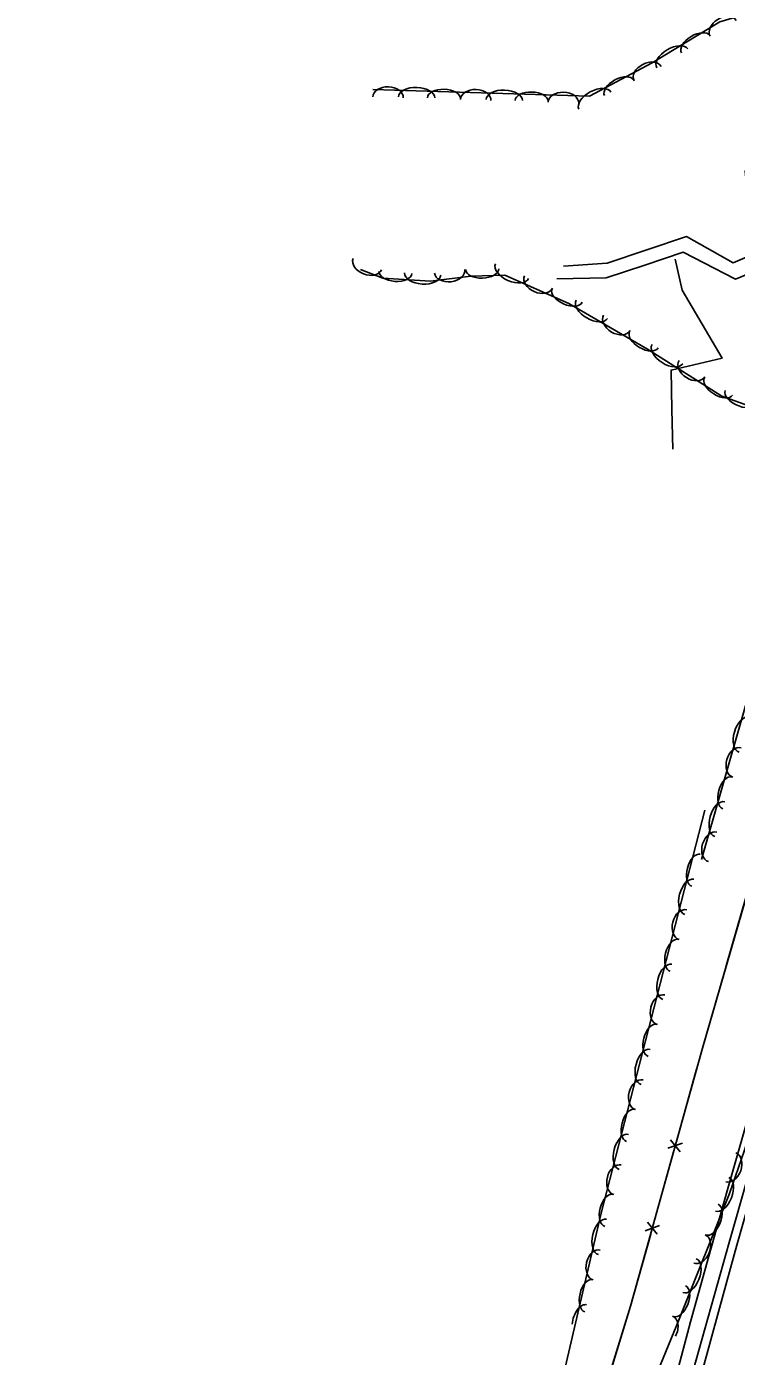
# Model space of a CAD drawing. Extents: x 954793 to 988390, y 1867850 to 1924428.
# Drawn here: x 960815 to 961045.1, y 1905782 to 1906212.6 of the extents above; entities that cross this region are included whole.
import ezdxf

# ---------------------------------------------------------------- set-up
doc = ezdxf.new("R2010")
doc.units = 0
for name, color, linetype in [('S_DITCHLINE', 7, 'Continuous'), ('S_EDGE_PAVEMENT', 7, 'Continuous'), ('S_FENCE', 7, 'Continuous'), ('S_MSC_PT_SYM', 7, 'Continuous'), ('S_SHOULDER', 7, 'Continuous'), ('S_STREAM', 7, 'Continuous'), ('S_TREE', 7, 'Continuous')]:
    doc.layers.add(name, color=color, linetype=linetype)

msp = doc.modelspace()

# ---------------------------------------------------------------- linework, layer by layer
at = {"layer": 'S_DITCHLINE'}
for points in [[(961026.3, 1905778.52), (961030.21, 1905793.2), (961036.17, 1905814.37), (961042.13, 1905835.55), (961048.09, 1905856.73), (961054.05, 1905877.91), (961059.33, 1905898.72), (961064.61, 1905919.53), (961069.89, 1905940.34), (961075.17, 1905961.15), (961081.25, 1905980.58), (961087.33, 1906000.01), (961093.4, 1906019.45), (961099.48, 1906038.88), (961103.84, 1906057.33), (961108.2, 1906075.79), (961112.55, 1906094.24), (961116.91, 1906112.7), (961121.61, 1906128.19), (961126.3, 1906143.67), (961131, 1906159.16), (961135.69, 1906174.65), (961136.69, 1906180.41)], [(961024.42, 1906075.8), (961024.15, 1906088.58), (961023.88, 1906101.36), (961040.45, 1906105.2), (961033.96, 1906116.25), (961027.47, 1906127.3), (961025.26, 1906137.31)]]:
    msp.add_lwpolyline(points, dxfattribs=at)
at = {"layer": 'S_EDGE_PAVEMENT'}
msp.add_lwpolyline([(961033.98, 1905777.07), (961039.57, 1905797.54), (961045.16, 1905818.01), (961051.12, 1905838.87), (961057.09, 1905859.74), (961063.34, 1905881.06), (961069.6, 1905902.38), (961075.65, 1905922.81), (961081.7, 1905943.24), (961088.11, 1905964.94), (961094.52, 1905986.64), (961100.38, 1906006.59), (961106.24, 1906026.54), (961111.79, 1906045.23), (961117.33, 1906063.91), (961123.17, 1906083.57), (961129.01, 1906103.22), (961135.38, 1906124.34), (961141.76, 1906145.46), (961147.4, 1906164.55), (961153.03, 1906183.65), (961158.98, 1906203.82), (961164.93, 1906223.99)], dxfattribs=at)
at = {"layer": 'S_FENCE'}
for p, q in [((961034.06, 1905881.8), (961058.39, 1905965.89)), ((961010.79, 1905798.2), (961034.06, 1905881.8)), ((961022.9, 1905849.35), (961027.62, 1905851.01)), ((961026.85, 1905848.25), (961023.67, 1905852.11)), ((961015.48, 1905822.67), (961020.19, 1905824.33)), ((961019.42, 1905821.57), (961016.24, 1905825.43)), ((960987.36, 1905722.36), (961010.79, 1905798.2))]:
    msp.add_line(p, q, dxfattribs=at)
for points in [[(960815.04, 1905577.57), (960839.26, 1905577.7), (960885.56, 1905578.77), (960926.55, 1905578.91), (960956.16, 1905579.8), (960956.58, 1905581.28), (960975.1, 1905665.08), (960987.36, 1905722.36), (961010.79, 1905798.2), (961034.06, 1905881.8), (961058.39, 1905965.89), (961080.13, 1906043.62), (961101.12, 1906116.75), (961119.78, 1906176.01), (961127.63, 1906201.88), (961136.16, 1906228.86), (961155.7, 1906295.71), (961179.56, 1906374.8), (961187.71, 1906406.25)], [(960815.04, 1905577.57), (960839.26, 1905577.7), (960885.56, 1905578.77), (960926.55, 1905578.91), (960956.16, 1905579.8), (960956.58, 1905581.28), (960975.1, 1905665.08), (960987.36, 1905722.36), (961010.79, 1905798.2), (961034.06, 1905881.8), (961058.39, 1905965.89), (961080.13, 1906043.62), (961101.12, 1906116.75), (961119.78, 1906176.01), (961127.63, 1906201.88), (961136.16, 1906228.86), (961155.7, 1906295.71), (961179.56, 1906374.8), (961187.71, 1906406.25)], [(961041.76, 1905908.4), (961048.5, 1905931.7)], [(961025.64, 1905851.56), (961032.15, 1905874.93)], [(961018.22, 1905824.88), (961024.72, 1905848.25)], [(961010.79, 1905798.2), (961017.3, 1905821.57)], [(961003.71, 1905775.28), (961010.79, 1905798.2)]]:
    msp.add_lwpolyline(points, dxfattribs=at)
at = {"layer": 'S_MSC_PT_SYM'}
for points in [[(961034.06, 1905881.8), (961034.06, 1905881.85), (961034.06, 1905881.8), (961034.01, 1905881.8), (961034.06, 1905881.8), (961034.06, 1905881.75), (961034.06, 1905881.8), (961034.11, 1905881.8)], [(961010.79, 1905798.2), (961010.79, 1905798.25), (961010.79, 1905798.2), (961010.74, 1905798.2), (961010.79, 1905798.2), (961010.79, 1905798.15), (961010.79, 1905798.2), (961010.84, 1905798.2)]]:
    msp.add_lwpolyline(points, dxfattribs=at)
for points in [[(961034.06, 1905881.8), (961034.01, 1905881.81), (961034.06, 1905881.8), (961034.05, 1905881.75), (961034.06, 1905881.8), (961034.11, 1905881.78), (961034.06, 1905881.8), (961034.07, 1905881.84)], [(961034.06, 1905881.8), (961034.01, 1905881.81), (961034.06, 1905881.8), (961034.05, 1905881.75), (961034.06, 1905881.8), (961034.11, 1905881.78), (961034.06, 1905881.8), (961034.07, 1905881.84)], [(961010.79, 1905798.2), (961010.74, 1905798.22), (961010.79, 1905798.2), (961010.78, 1905798.16), (961010.79, 1905798.2), (961010.84, 1905798.19), (961010.79, 1905798.2), (961010.8, 1905798.25)], [(961010.79, 1905798.2), (961010.74, 1905798.22), (961010.79, 1905798.2), (961010.78, 1905798.16), (961010.79, 1905798.2), (961010.84, 1905798.19), (961010.79, 1905798.2), (961010.8, 1905798.25)]]:
    msp.add_lwpolyline(points, close=True, dxfattribs=at)
at = {"layer": 'S_SHOULDER'}
msp.add_lwpolyline([(961031.07, 1905777.37), (961036.9, 1905798.12), (961042.73, 1905818.87), (961048.68, 1905839.69), (961054.63, 1905860.51), (961060.82, 1905881.78), (961067.01, 1905903.06), (961072.98, 1905923.51), (961078.96, 1905943.96), (961085.37, 1905965.61), (961091.78, 1905987.26), (961097.76, 1906007.34), (961103.74, 1906027.43), (961109.23, 1906046.17), (961114.72, 1906064.92), (961120.63, 1906084.45), (961126.53, 1906103.99), (961133.18, 1906125.1), (961139.84, 1906146.22), (961145.78, 1906165.15), (961151.72, 1906184.08), (961157.42, 1906204.36), (961163.13, 1906224.65)], dxfattribs=at)
at = {"layer": 'S_STREAM'}
for points in [[(960989.05, 1906135.04), (961003.21, 1906136.02), (961016.04, 1906140.31), (961028.88, 1906144.6), (961044.01, 1906136.15), (961050.8, 1906139.01), (961049.37, 1906152.39), (961047.93, 1906165.78), (961051.25, 1906169.64), (961067.47, 1906174.11), (961083.68, 1906178.57), (961099.9, 1906183.03), (961116.11, 1906187.49), (961117.08, 1906187.77)], [(960986.92, 1906130.93), (961002.92, 1906131.22), (961015.36, 1906135.38), (961027.8, 1906139.54), (961044.77, 1906130.82), (961058.2, 1906136.3), (961055.94, 1906150.86), (961053.67, 1906165.41), (961069.59, 1906169.33), (961085.5, 1906173.25), (961101.42, 1906177.16), (961114.32, 1906180.34)]]:
    msp.add_lwpolyline(points, dxfattribs=at)
at = {"layer": 'S_TREE'}
for points in [[(960927.29, 1906192.24), (960997.47, 1906190.08), (961017.78, 1906200.85), (961039.65, 1906214.11), (961069.67, 1906223.12), (961085.27, 1906225.68), (961102.15, 1906227.26), (961112.43, 1906238.43), (961122.73, 1906260.39), (961148.08, 1906321.47), (961154.4, 1906338.82), (961159.37, 1906354.99), (961159.94, 1906373.46), (961154.64, 1906383), (961142.15, 1906389.76), (961122.21, 1906391.04), (961090.4, 1906392.53), (961067.57, 1906393.5), (961040.39, 1906393.97), (961019.68, 1906393.97), (961009.43, 1906391.37), (961002.65, 1906389.65)], [(961033.73, 1905942.87), (961074.43, 1906084.61), (961077.86, 1906094.6), (961084.37, 1906113.48), (961083.59, 1906118.31), (961076.1, 1906122.73), (961068.68, 1906118.46), (961062.78, 1906107.97), (961057.97, 1906096.16), (961053.3, 1906088.25), (961040.39, 1906092.88), (961016.23, 1906108.11), (960990.75, 1906122.92), (960970.01, 1906132.07), (960959, 1906131.82), (960945.91, 1906130.18), (960930.54, 1906131.11), (960923.3, 1906133.98)], [(961074.84, 1905957.28), (961055.46, 1905871.18), (961042.82, 1905834.7), (961026.57, 1905794.05), (961015.41, 1905766.97), (961000.22, 1905720.42), (960990.68, 1905693.35), (960987.26, 1905682.01), (960981.96, 1905664.66)], [(960982.55, 1905748.2), (961001.19, 1905827.88), (961034.8, 1905958.81)]]:
    msp.add_lwpolyline(points, dxfattribs=at)
for centre, major_axis, ratio, start_param, end_param in [((961040.8, 1906212.03), (-4.24, -2.57), 0.685311, 3.141593, 6.283185), ((961031.86, 1906206.91), (-4.57, -2.77), 0.540699, 3.141593, 6.283185), ((961024.28, 1906202.31), (-5.02, -3.04), 0.55008, 3.141593, 6.283185), ((961016.29, 1906197.36), (-4.38, -2.32), 0.685311, 3.141593, 6.283185), ((961007.06, 1906192.77), (-4.72, -2.5), 0.540699, 3.141593, 6.283185), ((960932.18, 1906189.7), (-4.95, 0.15), 0.685311, 3.141593, 6.283185), ((960941.44, 1906189.68), (-5.87, 0.18), 0.55008, 3.141593, 6.283185), ((960950.3, 1906189.41), (-5.34, 0.16), 0.540699, 3.141593, 6.283185), ((960960.59, 1906188.83), (-4.95, 0.15), 0.685311, 3.141593, 6.283185), ((960969.85, 1906188.81), (-5.87, 0.18), 0.55008, 3.141593, 6.283185), ((960978.72, 1906188.53), (-5.34, 0.16), 0.540699, 3.141593, 6.283185), ((960989.01, 1906187.96), (-4.95, 0.15), 0.685311, 3.141593, 6.283185), ((960999.23, 1906188.61), (-5.19, -2.75), 0.55008, 3.141593, 6.283185), ((960925.47, 1906135.68), (4.61, -1.83), 0.685311, 3.141593, 6.283185), ((960934.57, 1906132.99), (5.34, -0.32), 0.540699, 3.141593, 6.283185), ((960952.19, 1906133.37), (4.92, 0.62), 0.685311, 3.141593, 6.283185), ((960962.69, 1906134.03), (5.35, 0.12), 0.540699, 3.141593, 6.283185), ((960972.33, 1906133.37), (5.37, -2.37), 0.55008, 3.141593, 6.283185), ((960943.42, 1906132.45), (5.86, -0.36), 0.55008, 3.141593, 6.283185), ((960980.9, 1906129.87), (4.53, -2), 0.685311, 3.141593, 6.283185), ((960990.22, 1906125.47), (4.89, -2.16), 0.540699, 3.141593, 6.283185), ((960998.18, 1906121.05), (5.07, -2.95), 0.55008, 3.141593, 6.283185), ((961006.31, 1906116.63), (4.28, -2.49), 0.685311, 3.141593, 6.283185), ((961015.09, 1906111.22), (4.62, -2.69), 0.540699, 3.141593, 6.283185), ((961022.7, 1906106.53), (4.96, -3.13), 0.55008, 3.141593, 6.283185), ((961030.67, 1906101.82), (4.19, -2.64), 0.685311, 3.141593, 6.283185), ((961039.25, 1906096.1), (4.52, -2.85), 0.540699, 3.141593, 6.283185), ((961046.93, 1906092.78), (5.52, -1.98), 0.55008, 3.141593, 6.283185), ((961047.54, 1905983.27), (-1.62, -5.64), 0.55008, 3.141593, 6.283185), ((961045.24, 1905974.3), (-1.37, -4.76), 0.685311, 3.141593, 6.283185), ((961042.14, 1905964.47), (-1.48, -5.14), 0.540699, 3.141593, 6.283185), ((961039.69, 1905955.95), (-1.62, -5.64), 0.55008, 3.141593, 6.283185), ((961037.39, 1905946.97), (-1.37, -4.76), 0.685311, 3.141593, 6.283185), ((961032, 1905939.39), (-1.33, -5.18), 0.540699, 3.141593, 6.283185), ((961029.8, 1905930.8), (-1.46, -5.68), 0.55008, 3.141593, 6.283185), ((961027.75, 1905921.77), (-1.23, -4.8), 0.685311, 3.141593, 6.283185), ((961024.93, 1905911.85), (-1.33, -5.18), 0.540699, 3.141593, 6.283185), ((961022.73, 1905903.26), (-1.46, -5.68), 0.55008, 3.141593, 6.283185), ((961020.68, 1905894.23), (-1.23, -4.8), 0.685311, 3.141593, 6.283185), ((961017.86, 1905884.31), (-1.33, -5.18), 0.540699, 3.141593, 6.283185), ((961015.66, 1905875.72), (-1.46, -5.68), 0.55008, 3.141593, 6.283185), ((961013.61, 1905866.69), (-1.23, -4.8), 0.685311, 3.141593, 6.283185), ((961010.8, 1905856.78), (-1.33, -5.18), 0.540699, 3.141593, 6.283185), ((961008.59, 1905848.19), (-1.46, -5.68), 0.55008, 3.141593, 6.283185), ((961006.54, 1905839.15), (-1.23, -4.8), 0.685311, 3.141593, 6.283185), ((961043.25, 1905843.21), (1.62, 4.68), 0.685311, 3.141593, 6.283185), ((961040.45, 1905834.49), (2.18, 5.45), 0.55008, 3.141593, 6.283185), ((961003.73, 1905829.24), (-1.33, -5.18), 0.540699, 3.141593, 6.283185), ((961037.16, 1905826.25), (1.98, 4.96), 0.540699, 3.141593, 6.283185), ((961001.68, 1905820.66), (-1.34, -5.71), 0.55008, 3.141593, 6.283185), ((961033.09, 1905816.78), (1.84, 4.6), 0.685311, 3.141593, 6.283185), ((960999.82, 1905811.58), (-1.13, -4.83), 0.685311, 3.141593, 6.283185), ((961029.9, 1905808.09), (2.18, 5.45), 0.55008, 3.141593, 6.283185), ((960997.22, 1905801.61), (-1.22, -5.21), 0.540699, 3.141593, 6.283185), ((961026.61, 1905799.85), (1.98, 4.96), 0.540699, 3.141593, 6.283185), ((960995.2, 1905792.98), (-1.34, -5.71), 0.55008, 3.141593, 4.944961), ((961022.5, 1905790.43), (1.89, 4.58), 0.685311, 4.586644, 6.283185)]:
    msp.add_ellipse(centre, major_axis=major_axis, ratio=ratio, start_param=start_param, end_param=end_param, dxfattribs=at)

doc.saveas('drawing.dxf')
